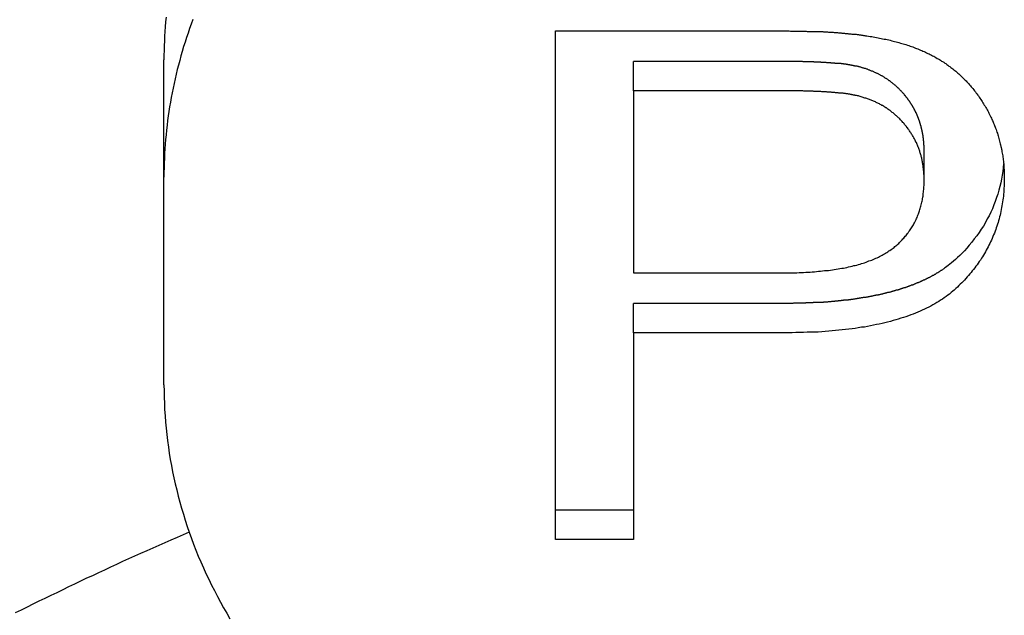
# Model space of a CAD drawing. Extents: x 1107 to 4046, y 937 to 3355.
# Tile 440 of 656: x 2167.99 to 2171.34, y 2669.76 to 2671.79. Entities that reach past the tile are written whole.
import ezdxf

# ---------------------------------------------------------------- set-up
doc = ezdxf.new("R2010")
doc.units = 0
doc.layers.add('KF_VIDA_L___C_REAR', color=7, linetype='CONTINUOUS')

# ---------------------------------------------------------------- blocks, each defined once
blk = doc.blocks.new('KF_VIDA_L___C_REAR')
at = {"layer": 'KF_VIDA_L___C_REAR'}
for p, q in [((-17.167683, 980.80365), (-17.167683, 982.5357)), ((-17.167683, 982.5357), (-16.41311, 982.5357)), ((-18.5, 982.037343), (-18.5, 982.437343)), ((-16.390244, 982.431075), (-16.902439, 982.431075)), ((-16.902439, 982.331075), (-16.902439, 982.431075)), ((-16.390244, 982.331075), (-16.902439, 982.331075)), ((-16.902439, 982.331075), (-16.902439, 981.71192)), ((-15.91311, 982.027438), (-15.91311, 982.127438)), ((-18.5, 981.330494), (-18.5, 982.037343)), ((-16.902439, 981.71192), (-16.385671, 981.71192)), ((-16.902439, 981.507295), (-16.902439, 981.607295)), ((-16.388719, 981.607295), (-16.902439, 981.607295)), ((-16.902439, 981.507295), (-16.902439, 980.80365)), ((-16.388719, 981.507295), (-16.902439, 981.507295)), ((-16.902439, 980.90365), (-17.167683, 980.90365)), ((-16.902439, 980.80365), (-17.167683, 980.80365))]:
    blk.add_line(p, q, dxfattribs=at)
for points in [[(-18.493, 982.582, 0), (-18.4945, 982.566, 0), (-18.4958, 982.55, 0), (-18.4969, 982.534, 0), (-18.4979, 982.518, 0), (-18.4986, 982.502, 0), (-18.4992, 982.485, 0), (-18.4997, 982.469, 0), (-18.4999, 982.453, 0), (-18.5, 982.437, 0)], [(-18.4015, 982.574, 0), (-18.4072, 982.559, 0), (-18.4127, 982.544, 0), (-18.418, 982.528, 0), (-18.4232, 982.513, 0), (-18.4282, 982.497, 0), (-18.433, 982.482, 0), (-18.4377, 982.466, 0), (-18.4422, 982.451, 0), (-18.4465, 982.435, 0), (-18.4507, 982.419, 0), (-18.4547, 982.404, 0), (-18.4586, 982.388, 0), (-18.4622, 982.372, 0), (-18.4657, 982.357, 0), (-18.4691, 982.341, 0), (-18.4722, 982.325, 0), (-18.4752, 982.309, 0), (-18.478, 982.293, 0), (-18.4807, 982.277, 0), (-18.4832, 982.261, 0), (-18.4855, 982.246, 0), (-18.4876, 982.23, 0), (-18.4896, 982.214, 0), (-18.4914, 982.198, 0), (-18.493, 982.182, 0), (-18.4945, 982.166, 0), (-18.4958, 982.15, 0), (-18.4969, 982.134, 0), (-18.4979, 982.118, 0), (-18.4986, 982.102, 0), (-18.4992, 982.085, 0), (-18.4997, 982.069, 0), (-18.4999, 982.053, 0), (-18.5, 982.037, 0)], [(-16.4131, 982.536, 0), (-16.4089, 982.536, 0), (-16.4047, 982.536, 0), (-16.4006, 982.536, 0), (-16.3965, 982.536, 0), (-16.3924, 982.536, 0), (-16.3883, 982.536, 0), (-16.3842, 982.536, 0), (-16.3801, 982.536, 0), (-16.3761, 982.536, 0), (-16.3721, 982.536, 0), (-16.3681, 982.535, 0), (-16.3642, 982.535, 0), (-16.3602, 982.535, 0), (-16.3563, 982.535, 0), (-16.3524, 982.535, 0), (-16.3485, 982.535, 0), (-16.3447, 982.535, 0), (-16.3408, 982.535, 0), (-16.337, 982.535, 0), (-16.3332, 982.535, 0), (-16.3294, 982.535, 0), (-16.3257, 982.535, 0), (-16.322, 982.535, 0), (-16.3182, 982.535, 0), (-16.3146, 982.535, 0), (-16.3109, 982.534, 0), (-16.3072, 982.534, 0), (-16.3036, 982.534, 0), (-16.3, 982.534, 0), (-16.2964, 982.534, 0), (-16.2928, 982.534, 0), (-16.2893, 982.534, 0), (-16.2858, 982.534, 0), (-16.2823, 982.534, 0), (-16.2788, 982.533, 0), (-16.2753, 982.533, 0), (-16.2719, 982.533, 0), (-16.2685, 982.533, 0), (-16.2651, 982.533, 0), (-16.2617, 982.533, 0), (-16.2583, 982.533, 0), (-16.255, 982.532, 0), (-16.2517, 982.532, 0), (-16.2484, 982.532, 0), (-16.2451, 982.532, 0), (-16.2419, 982.532, 0), (-16.2386, 982.531, 0), (-16.2354, 982.531, 0), (-16.2323, 982.531, 0), (-16.2291, 982.531, 0), (-16.2259, 982.531, 0), (-16.2228, 982.531, 0), (-16.2197, 982.53, 0), (-16.2166, 982.53, 0), (-16.2136, 982.53, 0), (-16.2105, 982.53, 0), (-16.2075, 982.53, 0), (-16.2045, 982.529, 0), (-16.2015, 982.529, 0), (-16.1986, 982.529, 0), (-16.1956, 982.529, 0), (-16.1927, 982.528, 0), (-16.1898, 982.528, 0), (-16.1869, 982.528, 0), (-16.1841, 982.528, 0), (-16.1813, 982.527, 0), (-16.1784, 982.527, 0), (-16.1757, 982.527, 0), (-16.1729, 982.527, 0), (-16.1701, 982.526, 0), (-16.1674, 982.526, 0), (-16.1647, 982.526, 0), (-16.162, 982.526, 0), (-16.1594, 982.525, 0), (-16.1567, 982.525, 0), (-16.1541, 982.525, 0), (-16.1515, 982.524, 0), (-16.1489, 982.524, 0), (-16.1463, 982.524, 0), (-16.1438, 982.524, 0), (-16.1413, 982.523, 0), (-16.1388, 982.523, 0), (-16.1363, 982.523, 0), (-16.1339, 982.522, 0), (-16.1314, 982.522, 0), (-16.129, 982.522, 0), (-16.1266, 982.521, 0), (-16.1242, 982.521, 0), (-16.1219, 982.521, 0), (-16.1196, 982.52, 0), (-16.1173, 982.52, 0), (-16.115, 982.52, 0), (-16.1127, 982.519, 0), (-16.1105, 982.519, 0), (-16.1082, 982.519, 0)], [(-16.1082, 982.519, 0), (-16.1027, 982.518, 0), (-16.0971, 982.517, 0), (-16.0916, 982.516, 0), (-16.0862, 982.515, 0), (-16.0808, 982.514, 0), (-16.0754, 982.513, 0), (-16.07, 982.512, 0), (-16.0647, 982.511, 0), (-16.0594, 982.51, 0), (-16.0542, 982.509, 0), (-16.049, 982.508, 0), (-16.0438, 982.507, 0), (-16.0386, 982.506, 0), (-16.0335, 982.505, 0), (-16.0284, 982.504, 0), (-16.0234, 982.502, 0), (-16.0184, 982.501, 0), (-16.0134, 982.5, 0), (-16.0085, 982.498, 0), (-16.0036, 982.497, 0), (-15.9987, 982.496, 0), (-15.9939, 982.494, 0), (-15.9891, 982.493, 0), (-15.9843, 982.492, 0), (-15.9796, 982.49, 0), (-15.9749, 982.489, 0), (-15.9702, 982.487, 0), (-15.9656, 982.486, 0), (-15.961, 982.484, 0), (-15.9565, 982.482, 0), (-15.9519, 982.481, 0), (-15.9475, 982.479, 0), (-15.943, 982.477, 0), (-15.9386, 982.476, 0), (-15.9342, 982.474, 0), (-15.9299, 982.472, 0), (-15.9256, 982.47, 0), (-15.9213, 982.469, 0), (-15.917, 982.467, 0), (-15.9128, 982.465, 0), (-15.9086, 982.463, 0), (-15.9045, 982.461, 0), (-15.9004, 982.459, 0), (-15.8963, 982.457, 0), (-15.8923, 982.455, 0), (-15.8883, 982.453, 0), (-15.8843, 982.451, 0), (-15.8804, 982.449, 0), (-15.8765, 982.447, 0), (-15.8727, 982.445, 0), (-15.8688, 982.442, 0), (-15.865, 982.44, 0), (-15.8613, 982.438, 0), (-15.8576, 982.436, 0), (-15.8539, 982.433, 0), (-15.8502, 982.431, 0), (-15.8465, 982.429, 0), (-15.8429, 982.426, 0), (-15.8393, 982.424, 0), (-15.8358, 982.421, 0), (-15.8322, 982.419, 0), (-15.8287, 982.416, 0), (-15.8252, 982.414, 0), (-15.8218, 982.411, 0), (-15.8184, 982.409, 0), (-15.815, 982.406, 0), (-15.8116, 982.403, 0), (-15.8082, 982.401, 0), (-15.8049, 982.398, 0), (-15.8016, 982.395, 0), (-15.7984, 982.392, 0), (-15.7951, 982.389, 0), (-15.7919, 982.386, 0), (-15.7887, 982.383, 0), (-15.7856, 982.38, 0), (-15.7825, 982.377, 0), (-15.7794, 982.374, 0), (-15.7763, 982.371, 0), (-15.7732, 982.368, 0), (-15.7702, 982.365, 0), (-15.7672, 982.362, 0), (-15.7643, 982.359, 0), (-15.7613, 982.355, 0), (-15.7584, 982.352, 0), (-15.7555, 982.349, 0), (-15.7527, 982.345, 0), (-15.7498, 982.342, 0), (-15.747, 982.339, 0), (-15.7443, 982.335, 0), (-15.7415, 982.332, 0), (-15.7388, 982.328, 0), (-15.7361, 982.324, 0), (-15.7334, 982.321, 0), (-15.7308, 982.317, 0), (-15.7282, 982.314, 0), (-15.7256, 982.31, 0), (-15.723, 982.306, 0), (-15.7205, 982.302, 0), (-15.718, 982.299, 0), (-15.7155, 982.295, 0), (-15.7131, 982.291, 0), (-15.7106, 982.287, 0), (-15.7082, 982.283, 0), (-15.7059, 982.279, 0), (-15.7035, 982.275, 0), (-15.7012, 982.271, 0), (-15.6989, 982.267, 0), (-15.6967, 982.263, 0), (-15.6945, 982.259, 0), (-15.6924, 982.255, 0), (-15.6903, 982.251, 0), (-15.6882, 982.246, 0), (-15.6862, 982.242, 0), (-15.6842, 982.238, 0), (-15.6823, 982.234, 0), (-15.6804, 982.23, 0), (-15.6785, 982.225, 0), (-15.6767, 982.221, 0), (-15.675, 982.217, 0), (-15.6733, 982.213, 0), (-15.6716, 982.208, 0), (-15.67, 982.204, 0), (-15.6684, 982.2, 0), (-15.6668, 982.195, 0), (-15.6653, 982.191, 0), (-15.6639, 982.187, 0), (-15.6625, 982.182, 0), (-15.6611, 982.178, 0), (-15.6598, 982.174, 0), (-15.6585, 982.169, 0), (-15.6573, 982.165, 0), (-15.6561, 982.16, 0), (-15.6549, 982.156, 0), (-15.6538, 982.151, 0), (-15.6527, 982.147, 0), (-15.6517, 982.142, 0), (-15.6508, 982.138, 0), (-15.6498, 982.133, 0), (-15.6489, 982.129, 0), (-15.6481, 982.124, 0), (-15.6473, 982.119, 0), (-15.6465, 982.115, 0), (-15.6458, 982.11, 0), (-15.6451, 982.106, 0), (-15.6445, 982.101, 0), (-15.6439, 982.096, 0), (-15.6434, 982.092, 0), (-15.6429, 982.087, 0), (-15.6424, 982.082, 0), (-15.642, 982.077, 0), (-15.6416, 982.073, 0), (-15.6413, 982.068, 0), (-15.641, 982.063, 0), (-15.6408, 982.058, 0), (-15.6406, 982.053, 0), (-15.6404, 982.049, 0), (-15.6403, 982.044, 0), (-15.6403, 982.039, 0), (-15.6402, 982.034, 0)], [(-16.1433, 982.415, 0), (-16.1443, 982.415, 0), (-16.1454, 982.416, 0), (-16.1464, 982.416, 0), (-16.1475, 982.416, 0), (-16.1486, 982.416, 0), (-16.1496, 982.417, 0), (-16.1507, 982.417, 0), (-16.1518, 982.417, 0), (-16.1529, 982.417, 0), (-16.154, 982.418, 0), (-16.1552, 982.418, 0), (-16.1563, 982.418, 0), (-16.1574, 982.418, 0), (-16.1586, 982.418, 0), (-16.1597, 982.419, 0), (-16.1609, 982.419, 0), (-16.162, 982.419, 0), (-16.1632, 982.419, 0), (-16.1644, 982.419, 0), (-16.1656, 982.42, 0), (-16.1667, 982.42, 0), (-16.1679, 982.42, 0), (-16.1691, 982.42, 0), (-16.1704, 982.42, 0), (-16.1716, 982.42, 0), (-16.1728, 982.421, 0), (-16.174, 982.421, 0), (-16.1752, 982.421, 0), (-16.1765, 982.421, 0), (-16.1777, 982.421, 0), (-16.1789, 982.422, 0), (-16.1802, 982.422, 0), (-16.1814, 982.422, 0), (-16.1827, 982.422, 0), (-16.184, 982.422, 0), (-16.1852, 982.422, 0), (-16.1865, 982.422, 0), (-16.1878, 982.423, 0), (-16.189, 982.423, 0), (-16.1903, 982.423, 0), (-16.1916, 982.423, 0), (-16.1929, 982.423, 0), (-16.1941, 982.423, 0), (-16.1954, 982.424, 0), (-16.1967, 982.424, 0), (-16.198, 982.424, 0), (-16.1993, 982.424, 0), (-16.2006, 982.424, 0), (-16.2019, 982.424, 0), (-16.2032, 982.424, 0), (-16.2045, 982.424, 0), (-16.2058, 982.425, 0), (-16.2071, 982.425, 0), (-16.2084, 982.425, 0), (-16.2097, 982.425, 0), (-16.211, 982.425, 0), (-16.2123, 982.425, 0), (-16.2136, 982.425, 0), (-16.2149, 982.425, 0), (-16.2162, 982.425, 0), (-16.2175, 982.426, 0), (-16.2188, 982.426, 0), (-16.2201, 982.426, 0), (-16.2214, 982.426, 0), (-16.2227, 982.426, 0), (-16.224, 982.426, 0), (-16.2253, 982.426, 0), (-16.2266, 982.426, 0), (-16.2279, 982.426, 0), (-16.2292, 982.426, 0), (-16.2305, 982.427, 0), (-16.2318, 982.427, 0), (-16.2331, 982.427, 0), (-16.2344, 982.427, 0), (-16.2357, 982.427, 0), (-16.237, 982.427, 0), (-16.2382, 982.427, 0), (-16.2395, 982.427, 0), (-16.2408, 982.427, 0), (-16.2421, 982.427, 0), (-16.2434, 982.427, 0), (-16.2446, 982.427, 0), (-16.2459, 982.428, 0), (-16.2472, 982.428, 0), (-16.2485, 982.428, 0), (-16.2498, 982.428, 0), (-16.2511, 982.428, 0), (-16.2524, 982.428, 0), (-16.2537, 982.428, 0), (-16.2551, 982.428, 0), (-16.2564, 982.428, 0), (-16.2577, 982.428, 0), (-16.259, 982.428, 0), (-16.2603, 982.428, 0), (-16.2616, 982.428, 0), (-16.263, 982.428, 0), (-16.2643, 982.429, 0), (-16.2656, 982.429, 0), (-16.2669, 982.429, 0), (-16.2683, 982.429, 0), (-16.2696, 982.429, 0), (-16.2709, 982.429, 0), (-16.2723, 982.429, 0), (-16.2736, 982.429, 0), (-16.275, 982.429, 0), (-16.2763, 982.429, 0), (-16.2776, 982.429, 0), (-16.279, 982.429, 0), (-16.2803, 982.429, 0), (-16.2817, 982.429, 0), (-16.283, 982.429, 0), (-16.2844, 982.429, 0), (-16.2857, 982.429, 0), (-16.2871, 982.429, 0), (-16.2884, 982.43, 0), (-16.2898, 982.43, 0), (-16.2911, 982.43, 0), (-16.2925, 982.43, 0), (-16.2939, 982.43, 0), (-16.2952, 982.43, 0), (-16.2966, 982.43, 0), (-16.2979, 982.43, 0), (-16.2993, 982.43, 0), (-16.3006, 982.43, 0), (-16.302, 982.43, 0), (-16.3034, 982.43, 0), (-16.3047, 982.43, 0), (-16.3061, 982.43, 0), (-16.3075, 982.43, 0), (-16.3088, 982.43, 0), (-16.3102, 982.43, 0), (-16.3115, 982.43, 0), (-16.3129, 982.43, 0), (-16.3143, 982.43, 0), (-16.3156, 982.43, 0), (-16.317, 982.43, 0), (-16.3184, 982.43, 0), (-16.3197, 982.43, 0), (-16.3211, 982.43, 0), (-16.3224, 982.43, 0), (-16.3238, 982.43, 0), (-16.3252, 982.43, 0), (-16.3265, 982.431, 0), (-16.3279, 982.431, 0), (-16.3292, 982.431, 0), (-16.3306, 982.431, 0), (-16.332, 982.431, 0), (-16.3333, 982.431, 0), (-16.3347, 982.431, 0), (-16.336, 982.431, 0), (-16.3374, 982.431, 0), (-16.3387, 982.431, 0), (-16.3401, 982.431, 0), (-16.3414, 982.431, 0), (-16.3428, 982.431, 0), (-16.3441, 982.431, 0), (-16.3455, 982.431, 0), (-16.3468, 982.431, 0), (-16.3482, 982.431, 0), (-16.3495, 982.431, 0), (-16.3509, 982.431, 0), (-16.3522, 982.431, 0), (-16.3536, 982.431, 0), (-16.3549, 982.431, 0), (-16.3562, 982.431, 0), (-16.3576, 982.431, 0), (-16.3589, 982.431, 0), (-16.3602, 982.431, 0), (-16.3616, 982.431, 0), (-16.3629, 982.431, 0), (-16.3642, 982.431, 0), (-16.3655, 982.431, 0), (-16.3669, 982.431, 0), (-16.3682, 982.431, 0), (-16.3695, 982.431, 0), (-16.3708, 982.431, 0), (-16.3721, 982.431, 0), (-16.3734, 982.431, 0), (-16.3748, 982.431, 0), (-16.3761, 982.431, 0), (-16.3774, 982.431, 0), (-16.3787, 982.431, 0), (-16.38, 982.431, 0), (-16.3813, 982.431, 0), (-16.3825, 982.431, 0), (-16.3838, 982.431, 0), (-16.3851, 982.431, 0), (-16.3864, 982.431, 0), (-16.3877, 982.431, 0), (-16.389, 982.431, 0), (-16.3902, 982.431, 0)], [(-15.9131, 982.127, 0), (-15.9131, 982.128, 0), (-15.9131, 982.129, 0), (-15.9131, 982.13, 0), (-15.9131, 982.131, 0), (-15.9131, 982.132, 0), (-15.9131, 982.133, 0), (-15.9132, 982.134, 0), (-15.9132, 982.135, 0), (-15.9132, 982.136, 0), (-15.9132, 982.137, 0), (-15.9132, 982.137, 0), (-15.9133, 982.138, 0), (-15.9133, 982.139, 0), (-15.9133, 982.14, 0), (-15.9134, 982.141, 0), (-15.9134, 982.142, 0), (-15.9134, 982.143, 0), (-15.9135, 982.144, 0), (-15.9135, 982.145, 0), (-15.9136, 982.146, 0), (-15.9136, 982.146, 0), (-15.9137, 982.147, 0), (-15.9137, 982.148, 0), (-15.9138, 982.149, 0), (-15.9138, 982.15, 0), (-15.9139, 982.151, 0), (-15.9139, 982.152, 0), (-15.914, 982.153, 0), (-15.9141, 982.154, 0), (-15.9141, 982.155, 0), (-15.9142, 982.156, 0), (-15.9143, 982.156, 0), (-15.9144, 982.157, 0), (-15.9144, 982.158, 0), (-15.9145, 982.159, 0), (-15.9146, 982.16, 0), (-15.9147, 982.161, 0), (-15.9148, 982.162, 0), (-15.9149, 982.163, 0), (-15.915, 982.164, 0), (-15.9151, 982.165, 0), (-15.9152, 982.165, 0), (-15.9153, 982.166, 0), (-15.9154, 982.167, 0), (-15.9155, 982.168, 0), (-15.9156, 982.169, 0), (-15.9157, 982.17, 0), (-15.9158, 982.171, 0), (-15.9159, 982.172, 0), (-15.916, 982.173, 0), (-15.9162, 982.174, 0), (-15.9163, 982.174, 0), (-15.9164, 982.175, 0), (-15.9165, 982.176, 0), (-15.9167, 982.177, 0), (-15.9168, 982.178, 0), (-15.9169, 982.179, 0), (-15.9171, 982.18, 0), (-15.9172, 982.181, 0), (-15.9174, 982.182, 0), (-15.9175, 982.182, 0), (-15.9177, 982.183, 0), (-15.9178, 982.184, 0), (-15.918, 982.185, 0), (-15.9181, 982.186, 0), (-15.9183, 982.187, 0), (-15.9185, 982.188, 0), (-15.9186, 982.189, 0), (-15.9188, 982.19, 0), (-15.919, 982.191, 0), (-15.9191, 982.191, 0), (-15.9193, 982.192, 0), (-15.9195, 982.193, 0), (-15.9197, 982.194, 0), (-15.9199, 982.195, 0), (-15.9201, 982.196, 0), (-15.9203, 982.197, 0), (-15.9204, 982.198, 0), (-15.9206, 982.199, 0), (-15.9208, 982.199, 0), (-15.921, 982.2, 0), (-15.9212, 982.201, 0), (-15.9215, 982.202, 0), (-15.9217, 982.203, 0), (-15.9219, 982.204, 0), (-15.9221, 982.205, 0), (-15.9223, 982.206, 0), (-15.9225, 982.207, 0), (-15.9228, 982.207, 0), (-15.923, 982.208, 0), (-15.9232, 982.209, 0), (-15.9235, 982.21, 0), (-15.9237, 982.211, 0), (-15.9239, 982.212, 0), (-15.9242, 982.213, 0), (-15.9244, 982.214, 0), (-15.9247, 982.214, 0), (-15.9249, 982.215, 0), (-15.9252, 982.216, 0), (-15.9254, 982.217, 0), (-15.9257, 982.218, 0), (-15.926, 982.219, 0), (-15.9262, 982.22, 0), (-15.9265, 982.221, 0), (-15.9268, 982.221, 0), (-15.927, 982.222, 0), (-15.9273, 982.223, 0), (-15.9276, 982.224, 0), (-15.9279, 982.225, 0), (-15.9282, 982.226, 0), (-15.9285, 982.227, 0), (-15.9287, 982.228, 0), (-15.929, 982.228, 0), (-15.9293, 982.229, 0), (-15.9296, 982.23, 0), (-15.9299, 982.231, 0), (-15.9302, 982.232, 0), (-15.9306, 982.233, 0), (-15.9309, 982.234, 0), (-15.9312, 982.234, 0), (-15.9315, 982.235, 0), (-15.9318, 982.236, 0), (-15.9321, 982.237, 0), (-15.9325, 982.238, 0), (-15.9328, 982.239, 0), (-15.9331, 982.24, 0), (-15.9335, 982.24, 0), (-15.9338, 982.241, 0), (-15.9341, 982.242, 0), (-15.9345, 982.243, 0), (-15.9348, 982.244, 0), (-15.9352, 982.245, 0), (-15.9355, 982.246, 0), (-15.9359, 982.246, 0), (-15.9362, 982.247, 0), (-15.9366, 982.248, 0), (-15.937, 982.249, 0), (-15.9373, 982.25, 0), (-15.9377, 982.251, 0), (-15.9381, 982.251, 0), (-15.9384, 982.252, 0), (-15.9388, 982.253, 0), (-15.9392, 982.254, 0), (-15.9396, 982.255, 0), (-15.94, 982.256, 0), (-15.9404, 982.256, 0), (-15.9408, 982.257, 0), (-15.9411, 982.258, 0), (-15.9415, 982.259, 0), (-15.9419, 982.26, 0), (-15.9424, 982.261, 0), (-15.9428, 982.261, 0), (-15.9432, 982.262, 0), (-15.9436, 982.263, 0), (-15.944, 982.264, 0), (-15.9444, 982.265, 0), (-15.9448, 982.266, 0), (-15.9453, 982.266, 0), (-15.9457, 982.267, 0), (-15.9461, 982.268, 0), (-15.9466, 982.269, 0), (-15.947, 982.27, 0), (-15.9474, 982.27, 0), (-15.9479, 982.271, 0), (-15.9483, 982.272, 0), (-15.9488, 982.273, 0), (-15.9492, 982.274, 0), (-15.9497, 982.274, 0), (-15.9501, 982.275, 0), (-15.9506, 982.276, 0), (-15.9511, 982.277, 0), (-15.9515, 982.278, 0), (-15.952, 982.279, 0), (-15.9525, 982.279, 0), (-15.9529, 982.28, 0), (-15.9534, 982.281, 0), (-15.9539, 982.282, 0), (-15.9544, 982.283, 0), (-15.9549, 982.283, 0), (-15.9554, 982.284, 0), (-15.9559, 982.285, 0), (-15.9564, 982.286, 0), (-15.9569, 982.286, 0), (-15.9574, 982.287, 0), (-15.9579, 982.288, 0), (-15.9584, 982.289, 0), (-15.9589, 982.29, 0), (-15.9594, 982.29, 0), (-15.9599, 982.291, 0), (-15.9604, 982.292, 0), (-15.961, 982.293, 0), (-15.9615, 982.294, 0), (-15.962, 982.294, 0), (-15.9626, 982.295, 0), (-15.9631, 982.296, 0), (-15.9636, 982.297, 0), (-15.9642, 982.297, 0), (-15.9647, 982.298, 0), (-15.9653, 982.299, 0), (-15.9658, 982.3, 0), (-15.9664, 982.301, 0), (-15.967, 982.301, 0), (-15.9676, 982.302, 0), (-15.9682, 982.303, 0), (-15.9689, 982.304, 0), (-15.9695, 982.305, 0), (-15.9702, 982.306, 0), (-15.9709, 982.307, 0), (-15.9716, 982.308, 0), (-15.9723, 982.308, 0), (-15.973, 982.309, 0), (-15.9738, 982.31, 0), (-15.9746, 982.311, 0), (-15.9753, 982.312, 0), (-15.9761, 982.313, 0), (-15.977, 982.314, 0), (-15.9778, 982.315, 0), (-15.9786, 982.316, 0), (-15.9795, 982.317, 0), (-15.9804, 982.318, 0), (-15.9813, 982.32, 0), (-15.9822, 982.321, 0), (-15.9831, 982.322, 0), (-15.9841, 982.323, 0), (-15.9851, 982.324, 0), (-15.986, 982.325, 0), (-15.987, 982.326, 0), (-15.9881, 982.327, 0), (-15.9891, 982.328, 0), (-15.9902, 982.329, 0), (-15.9912, 982.331, 0), (-15.9923, 982.332, 0), (-15.9934, 982.333, 0), (-15.9946, 982.334, 0), (-15.9957, 982.335, 0), (-15.9969, 982.336, 0), (-15.998, 982.338, 0), (-15.9992, 982.339, 0), (-16.0004, 982.34, 0), (-16.0017, 982.341, 0), (-16.0029, 982.342, 0), (-16.0042, 982.343, 0), (-16.0055, 982.345, 0), (-16.0068, 982.346, 0), (-16.0081, 982.347, 0), (-16.0095, 982.348, 0), (-16.0108, 982.349, 0), (-16.0122, 982.351, 0), (-16.0136, 982.352, 0), (-16.015, 982.353, 0), (-16.0165, 982.354, 0), (-16.0179, 982.355, 0), (-16.0194, 982.357, 0), (-16.0209, 982.358, 0), (-16.0224, 982.359, 0), (-16.024, 982.36, 0), (-16.0255, 982.361, 0), (-16.0271, 982.363, 0), (-16.0287, 982.364, 0), (-16.0303, 982.365, 0), (-16.0319, 982.366, 0), (-16.0336, 982.367, 0), (-16.0353, 982.369, 0), (-16.037, 982.37, 0), (-16.0387, 982.371, 0), (-16.0404, 982.372, 0), (-16.0422, 982.373, 0), (-16.0439, 982.374, 0), (-16.0457, 982.375, 0), (-16.0475, 982.377, 0), (-16.0492, 982.378, 0), (-16.051, 982.379, 0), (-16.0528, 982.38, 0), (-16.0546, 982.381, 0), (-16.0564, 982.382, 0), (-16.0583, 982.383, 0), (-16.0601, 982.384, 0), (-16.0619, 982.385, 0), (-16.0638, 982.386, 0), (-16.0656, 982.387, 0), (-16.0675, 982.388, 0), (-16.0693, 982.389, 0), (-16.0712, 982.39, 0), (-16.0731, 982.391, 0), (-16.075, 982.392, 0), (-16.0769, 982.393, 0), (-16.0788, 982.393, 0), (-16.0807, 982.394, 0), (-16.0826, 982.395, 0), (-16.0845, 982.396, 0), (-16.0864, 982.397, 0), (-16.0884, 982.398, 0), (-16.0903, 982.398, 0), (-16.0923, 982.399, 0), (-16.0942, 982.4, 0), (-16.0962, 982.401, 0), (-16.0982, 982.402, 0), (-16.1001, 982.402, 0), (-16.1021, 982.403, 0), (-16.1041, 982.404, 0), (-16.1061, 982.405, 0), (-16.1081, 982.405, 0), (-16.1101, 982.406, 0), (-16.1122, 982.407, 0), (-16.1142, 982.407, 0), (-16.1162, 982.408, 0), (-16.1183, 982.409, 0), (-16.1203, 982.409, 0), (-16.1224, 982.41, 0), (-16.1244, 982.41, 0), (-16.1265, 982.411, 0), (-16.1286, 982.412, 0), (-16.1307, 982.412, 0), (-16.1327, 982.413, 0), (-16.1348, 982.413, 0), (-16.1369, 982.414, 0), (-16.1391, 982.414, 0), (-16.1412, 982.415, 0), (-16.1433, 982.415, 0)], [(-16.1433, 982.315, 0), (-16.1447, 982.316, 0), (-16.1462, 982.316, 0), (-16.1476, 982.316, 0), (-16.1491, 982.317, 0), (-16.1507, 982.317, 0), (-16.1522, 982.317, 0), (-16.1538, 982.317, 0), (-16.1554, 982.318, 0), (-16.157, 982.318, 0), (-16.1587, 982.318, 0), (-16.1603, 982.319, 0), (-16.162, 982.319, 0), (-16.1638, 982.319, 0), (-16.1655, 982.32, 0), (-16.1673, 982.32, 0), (-16.1691, 982.32, 0), (-16.1709, 982.32, 0), (-16.1728, 982.321, 0), (-16.1746, 982.321, 0), (-16.1765, 982.321, 0), (-16.1785, 982.321, 0), (-16.1804, 982.322, 0), (-16.1824, 982.322, 0), (-16.1844, 982.322, 0), (-16.1864, 982.322, 0), (-16.1885, 982.323, 0), (-16.1905, 982.323, 0), (-16.1926, 982.323, 0), (-16.1948, 982.323, 0), (-16.1969, 982.324, 0), (-16.1991, 982.324, 0), (-16.2013, 982.324, 0), (-16.2035, 982.324, 0), (-16.2058, 982.325, 0), (-16.208, 982.325, 0), (-16.2103, 982.325, 0), (-16.2127, 982.325, 0), (-16.215, 982.325, 0), (-16.2174, 982.326, 0), (-16.2198, 982.326, 0), (-16.2222, 982.326, 0), (-16.2246, 982.326, 0), (-16.2271, 982.326, 0), (-16.2296, 982.327, 0), (-16.2321, 982.327, 0), (-16.2347, 982.327, 0), (-16.2373, 982.327, 0), (-16.2399, 982.327, 0), (-16.2425, 982.327, 0), (-16.2451, 982.328, 0), (-16.2478, 982.328, 0), (-16.2505, 982.328, 0), (-16.2532, 982.328, 0), (-16.256, 982.328, 0), (-16.2588, 982.328, 0), (-16.2616, 982.328, 0), (-16.2644, 982.329, 0), (-16.2672, 982.329, 0), (-16.2701, 982.329, 0), (-16.273, 982.329, 0), (-16.2759, 982.329, 0), (-16.2789, 982.329, 0), (-16.2819, 982.329, 0), (-16.2849, 982.329, 0), (-16.2879, 982.329, 0), (-16.2909, 982.33, 0), (-16.294, 982.33, 0), (-16.2971, 982.33, 0), (-16.3002, 982.33, 0), (-16.3034, 982.33, 0), (-16.3066, 982.33, 0), (-16.3098, 982.33, 0), (-16.313, 982.33, 0), (-16.3162, 982.33, 0), (-16.3195, 982.33, 0), (-16.3228, 982.33, 0), (-16.3261, 982.331, 0), (-16.3295, 982.331, 0), (-16.3329, 982.331, 0), (-16.3363, 982.331, 0), (-16.3397, 982.331, 0), (-16.3431, 982.331, 0), (-16.3466, 982.331, 0), (-16.3501, 982.331, 0), (-16.3536, 982.331, 0), (-16.3572, 982.331, 0), (-16.3607, 982.331, 0), (-16.3643, 982.331, 0), (-16.368, 982.331, 0), (-16.3716, 982.331, 0), (-16.3753, 982.331, 0), (-16.379, 982.331, 0), (-16.3827, 982.331, 0), (-16.3865, 982.331, 0), (-16.3902, 982.331, 0)], [(-15.9131, 982.027, 0), (-15.9131, 982.031, 0), (-15.9132, 982.034, 0), (-15.9133, 982.038, 0), (-15.9134, 982.041, 0), (-15.9135, 982.044, 0), (-15.9137, 982.048, 0), (-15.9139, 982.051, 0), (-15.9141, 982.054, 0), (-15.9144, 982.058, 0), (-15.9147, 982.061, 0), (-15.915, 982.064, 0), (-15.9154, 982.067, 0), (-15.9158, 982.07, 0), (-15.9162, 982.074, 0), (-15.9166, 982.077, 0), (-15.9171, 982.08, 0), (-15.9176, 982.083, 0), (-15.9182, 982.086, 0), (-15.9188, 982.09, 0), (-15.9194, 982.093, 0), (-15.92, 982.096, 0), (-15.9207, 982.099, 0), (-15.9214, 982.102, 0), (-15.9221, 982.105, 0), (-15.9229, 982.108, 0), (-15.9237, 982.111, 0), (-15.9245, 982.114, 0), (-15.9254, 982.117, 0), (-15.9263, 982.12, 0), (-15.9272, 982.123, 0), (-15.9282, 982.126, 0), (-15.9292, 982.129, 0), (-15.9302, 982.132, 0), (-15.9312, 982.135, 0), (-15.9323, 982.138, 0), (-15.9334, 982.14, 0), (-15.9346, 982.143, 0), (-15.9358, 982.146, 0), (-15.937, 982.149, 0), (-15.9382, 982.152, 0), (-15.9395, 982.155, 0), (-15.9408, 982.157, 0), (-15.9421, 982.16, 0), (-15.9435, 982.163, 0), (-15.9449, 982.166, 0), (-15.9463, 982.168, 0), (-15.9478, 982.171, 0), (-15.9493, 982.174, 0), (-15.9508, 982.176, 0), (-15.9523, 982.179, 0), (-15.9539, 982.182, 0), (-15.9555, 982.184, 0), (-15.9572, 982.187, 0), (-15.9589, 982.19, 0), (-15.9606, 982.192, 0), (-15.9623, 982.195, 0), (-15.9641, 982.197, 0), (-15.9659, 982.2, 0), (-15.9677, 982.202, 0), (-15.9696, 982.205, 0), (-15.9715, 982.207, 0), (-15.9734, 982.21, 0), (-15.9754, 982.212, 0), (-15.9774, 982.215, 0), (-15.9794, 982.217, 0), (-15.9814, 982.22, 0), (-15.9835, 982.222, 0), (-15.9855, 982.224, 0), (-15.9876, 982.227, 0), (-15.9897, 982.229, 0), (-15.9919, 982.231, 0), (-15.994, 982.233, 0), (-15.9962, 982.236, 0), (-15.9984, 982.238, 0), (-16.0006, 982.24, 0), (-16.0028, 982.242, 0), (-16.0051, 982.244, 0), (-16.0074, 982.246, 0), (-16.0097, 982.248, 0), (-16.012, 982.25, 0), (-16.0143, 982.252, 0), (-16.0167, 982.254, 0), (-16.019, 982.256, 0), (-16.0214, 982.258, 0), (-16.0238, 982.26, 0), (-16.0263, 982.262, 0), (-16.0287, 982.264, 0), (-16.0312, 982.266, 0), (-16.0337, 982.267, 0), (-16.0362, 982.269, 0), (-16.0387, 982.271, 0), (-16.0413, 982.273, 0), (-16.0439, 982.274, 0), (-16.0465, 982.276, 0), (-16.0491, 982.278, 0), (-16.0517, 982.279, 0), (-16.0544, 982.281, 0), (-16.057, 982.282, 0), (-16.0597, 982.284, 0), (-16.0624, 982.285, 0), (-16.0652, 982.287, 0), (-16.0679, 982.288, 0), (-16.0707, 982.29, 0), (-16.0735, 982.291, 0), (-16.0763, 982.292, 0), (-16.0791, 982.294, 0), (-16.082, 982.295, 0), (-16.0849, 982.296, 0), (-16.0878, 982.297, 0), (-16.0907, 982.299, 0), (-16.0936, 982.3, 0), (-16.0966, 982.301, 0), (-16.0995, 982.302, 0), (-16.1025, 982.303, 0), (-16.1056, 982.304, 0), (-16.1086, 982.305, 0), (-16.1116, 982.306, 0), (-16.1147, 982.307, 0), (-16.1178, 982.308, 0), (-16.1209, 982.309, 0), (-16.1241, 982.31, 0), (-16.1272, 982.311, 0), (-16.1304, 982.312, 0), (-16.1336, 982.313, 0), (-16.1368, 982.314, 0), (-16.14, 982.314, 0), (-16.1433, 982.315, 0)], [(-15.6425, 982.083, 0), (-15.6438, 982.07, 0), (-15.6455, 982.057, 0), (-15.6474, 982.044, 0), (-15.6498, 982.031, 0), (-15.6524, 982.018, 0), (-15.6554, 982.006, 0), (-15.6587, 981.993, 0), (-15.6624, 981.98, 0), (-15.6665, 981.968, 0), (-15.6709, 981.955, 0), (-15.6757, 981.943, 0), (-15.6808, 981.93, 0), (-15.6862, 981.918, 0), (-15.692, 981.906, 0), (-15.6982, 981.895, 0), (-15.7047, 981.883, 0), (-15.7115, 981.871, 0), (-15.7187, 981.86, 0), (-15.7262, 981.849, 0), (-15.7341, 981.838, 0), (-15.7423, 981.827, 0), (-15.7508, 981.816, 0), (-15.7593, 981.806, 0), (-15.7677, 981.796, 0), (-15.776, 981.787, 0), (-15.7841, 981.779, 0), (-15.7919, 981.771, 0), (-15.7995, 981.764, 0), (-15.8067, 981.757, 0), (-15.8135, 981.751, 0), (-15.8199, 981.746, 0), (-15.8259, 981.741, 0), (-15.8312, 981.736, 0), (-15.8361, 981.733, 0), (-15.8402, 981.73, 0), (-15.8437, 981.727, 0), (-15.8465, 981.725, 0), (-15.8485, 981.724, 0), (-15.8498, 981.723, 0), (-15.8511, 981.722, 0), (-15.8524, 981.721, 0), (-15.8537, 981.72, 0), (-15.855, 981.719, 0), (-15.8563, 981.719, 0), (-15.8576, 981.718, 0), (-15.8589, 981.717, 0), (-15.8602, 981.716, 0), (-15.8615, 981.715, 0), (-15.8628, 981.714, 0), (-15.8641, 981.714, 0), (-15.8654, 981.713, 0), (-15.8667, 981.712, 0), (-15.868, 981.711, 0), (-15.8694, 981.71, 0), (-15.8707, 981.71, 0), (-15.872, 981.709, 0), (-15.8734, 981.708, 0), (-15.8747, 981.707, 0), (-15.876, 981.706, 0), (-15.8774, 981.706, 0), (-15.8787, 981.705, 0), (-15.8801, 981.704, 0), (-15.8814, 981.703, 0), (-15.8828, 981.703, 0), (-15.8842, 981.702, 0), (-15.8855, 981.701, 0), (-15.8869, 981.7, 0), (-15.8883, 981.7, 0), (-15.8896, 981.699, 0), (-15.891, 981.698, 0), (-15.8924, 981.697, 0), (-15.8938, 981.697, 0), (-15.8952, 981.696, 0), (-15.8965, 981.695, 0), (-15.8979, 981.695, 0), (-15.8993, 981.694, 0), (-15.9007, 981.693, 0), (-15.9021, 981.692, 0), (-15.9035, 981.692, 0), (-15.9049, 981.691, 0), (-15.9063, 981.69, 0), (-15.9078, 981.69, 0), (-15.9092, 981.689, 0), (-15.9106, 981.688, 0), (-15.912, 981.688, 0), (-15.9134, 981.687, 0), (-15.9148, 981.686, 0), (-15.9163, 981.686, 0), (-15.9177, 981.685, 0), (-15.9191, 981.684, 0), (-15.9206, 981.684, 0), (-15.922, 981.683, 0), (-15.9234, 981.682, 0), (-15.9249, 981.682, 0), (-15.9263, 981.681, 0), (-15.9278, 981.68, 0), (-15.9292, 981.68, 0), (-15.9307, 981.679, 0), (-15.9321, 981.679, 0), (-15.9336, 981.678, 0), (-15.935, 981.677, 0), (-15.9365, 981.677, 0), (-15.9379, 981.676, 0), (-15.9394, 981.676, 0), (-15.9409, 981.675, 0), (-15.9423, 981.674, 0), (-15.9438, 981.674, 0), (-15.9453, 981.673, 0), (-15.9468, 981.673, 0), (-15.9482, 981.672, 0), (-15.9497, 981.671, 0), (-15.9512, 981.671, 0), (-15.9527, 981.67, 0), (-15.9542, 981.67, 0), (-15.9556, 981.669, 0), (-15.9571, 981.669, 0), (-15.9586, 981.668, 0), (-15.9601, 981.667, 0), (-15.9616, 981.667, 0), (-15.9631, 981.666, 0), (-15.9646, 981.666, 0), (-15.9661, 981.665, 0), (-15.9676, 981.665, 0), (-15.9691, 981.664, 0), (-15.9706, 981.664, 0), (-15.9721, 981.663, 0), (-15.9736, 981.663, 0), (-15.9751, 981.662, 0), (-15.9766, 981.662, 0), (-15.9781, 981.661, 0), (-15.9796, 981.661, 0), (-15.9812, 981.66, 0), (-15.9827, 981.66, 0), (-15.9842, 981.659, 0), (-15.9857, 981.659, 0), (-15.9872, 981.658, 0), (-15.9887, 981.658, 0), (-15.9903, 981.657, 0), (-15.9918, 981.657, 0), (-15.9933, 981.656, 0), (-15.9948, 981.656, 0), (-15.9964, 981.655, 0), (-15.9979, 981.655, 0), (-15.9994, 981.654, 0), (-16.0009, 981.654, 0), (-16.0025, 981.653, 0), (-16.004, 981.653, 0), (-16.0055, 981.652, 0), (-16.0071, 981.652, 0), (-16.0086, 981.652, 0), (-16.0101, 981.651, 0), (-16.0117, 981.651, 0), (-16.0132, 981.65, 0), (-16.0148, 981.65, 0), (-16.0163, 981.649, 0), (-16.0178, 981.649, 0), (-16.0194, 981.649, 0), (-16.0209, 981.648, 0), (-16.0225, 981.648, 0), (-16.024, 981.647, 0), (-16.0255, 981.647, 0), (-16.0271, 981.646, 0), (-16.0286, 981.646, 0), (-16.0302, 981.646, 0), (-16.0317, 981.645, 0), (-16.0333, 981.645, 0), (-16.0348, 981.644, 0), (-16.0364, 981.644, 0), (-16.0379, 981.644, 0), (-16.0395, 981.643, 0), (-16.041, 981.643, 0), (-16.0426, 981.642, 0), (-16.0442, 981.642, 0), (-16.0457, 981.642, 0), (-16.0473, 981.641, 0), (-16.0489, 981.641, 0), (-16.0504, 981.641, 0), (-16.052, 981.64, 0), (-16.0536, 981.64, 0), (-16.0551, 981.639, 0), (-16.0567, 981.639, 0), (-16.0583, 981.639, 0), (-16.0599, 981.638, 0), (-16.0614, 981.638, 0), (-16.063, 981.638, 0), (-16.0646, 981.637, 0), (-16.0662, 981.637, 0), (-16.0678, 981.637, 0), (-16.0694, 981.636, 0), (-16.071, 981.636, 0), (-16.0726, 981.636, 0), (-16.0741, 981.635, 0), (-16.0757, 981.635, 0), (-16.0773, 981.635, 0), (-16.0789, 981.634, 0), (-16.0805, 981.634, 0), (-16.0821, 981.634, 0), (-16.0837, 981.633, 0), (-16.0853, 981.633, 0), (-16.0869, 981.633, 0), (-16.0885, 981.632, 0), (-16.0902, 981.632, 0), (-16.0918, 981.632, 0), (-16.0934, 981.631, 0), (-16.095, 981.631, 0), (-16.0966, 981.631, 0), (-16.0982, 981.631, 0), (-16.0998, 981.63, 0), (-16.1014, 981.63, 0), (-16.1031, 981.63, 0), (-16.1047, 981.629, 0), (-16.1063, 981.629, 0), (-16.1079, 981.629, 0), (-16.1095, 981.629, 0), (-16.1112, 981.628, 0), (-16.1128, 981.628, 0), (-16.1144, 981.628, 0), (-16.116, 981.627, 0), (-16.1177, 981.627, 0), (-16.1193, 981.627, 0), (-16.1209, 981.627, 0), (-16.1226, 981.626, 0), (-16.1242, 981.626, 0), (-16.1258, 981.626, 0), (-16.1275, 981.626, 0), (-16.1291, 981.625, 0), (-16.1307, 981.625, 0), (-16.1324, 981.625, 0), (-16.134, 981.625, 0), (-16.1356, 981.624, 0), (-16.1373, 981.624, 0), (-16.1389, 981.624, 0), (-16.1406, 981.624, 0), (-16.1422, 981.623, 0), (-16.1439, 981.623, 0), (-16.1455, 981.623, 0), (-16.1471, 981.623, 0), (-16.1488, 981.622, 0), (-16.1504, 981.622, 0), (-16.1521, 981.622, 0), (-16.1537, 981.622, 0), (-16.1554, 981.621, 0), (-16.157, 981.621, 0), (-16.1587, 981.621, 0), (-16.1603, 981.621, 0), (-16.162, 981.621, 0), (-16.1636, 981.62, 0), (-16.1653, 981.62, 0), (-16.167, 981.62, 0), (-16.1686, 981.62, 0), (-16.1703, 981.62, 0), (-16.1719, 981.619, 0), (-16.1736, 981.619, 0), (-16.1752, 981.619, 0), (-16.1769, 981.619, 0), (-16.1786, 981.619, 0), (-16.1802, 981.618, 0), (-16.1819, 981.618, 0), (-16.1835, 981.618, 0), (-16.1852, 981.618, 0), (-16.1869, 981.618, 0), (-16.1885, 981.617, 0), (-16.1902, 981.617, 0), (-16.1919, 981.617, 0), (-16.1935, 981.617, 0), (-16.1952, 981.617, 0), (-16.1968, 981.616, 0), (-16.1985, 981.616, 0), (-16.2002, 981.616, 0), (-16.2018, 981.616, 0), (-16.2035, 981.616, 0), (-16.2052, 981.616, 0), (-16.2068, 981.615, 0), (-16.2085, 981.615, 0), (-16.2102, 981.615, 0), (-16.2118, 981.615, 0), (-16.2135, 981.615, 0), (-16.2152, 981.615, 0), (-16.2168, 981.615, 0), (-16.2185, 981.614, 0), (-16.2202, 981.614, 0), (-16.2219, 981.614, 0), (-16.2235, 981.614, 0), (-16.2252, 981.614, 0), (-16.2269, 981.614, 0), (-16.2285, 981.614, 0), (-16.2302, 981.613, 0), (-16.2319, 981.613, 0), (-16.2335, 981.613, 0), (-16.2352, 981.613, 0), (-16.2369, 981.613, 0), (-16.2386, 981.613, 0), (-16.2402, 981.613, 0), (-16.2419, 981.612, 0), (-16.2436, 981.612, 0), (-16.2452, 981.612, 0), (-16.2469, 981.612, 0), (-16.2486, 981.612, 0), (-16.2502, 981.612, 0), (-16.2519, 981.612, 0), (-16.2536, 981.612, 0), (-16.2552, 981.612, 0), (-16.2569, 981.611, 0), (-16.2586, 981.611, 0), (-16.2603, 981.611, 0), (-16.2619, 981.611, 0), (-16.2636, 981.611, 0), (-16.2653, 981.611, 0), (-16.2669, 981.611, 0), (-16.2686, 981.611, 0), (-16.2703, 981.611, 0), (-16.2719, 981.61, 0), (-16.2736, 981.61, 0), (-16.2753, 981.61, 0), (-16.2769, 981.61, 0), (-16.2786, 981.61, 0), (-16.2803, 981.61, 0), (-16.2819, 981.61, 0), (-16.2836, 981.61, 0), (-16.2853, 981.61, 0), (-16.2869, 981.61, 0), (-16.2886, 981.61, 0), (-16.2903, 981.61, 0), (-16.2919, 981.609, 0), (-16.2936, 981.609, 0), (-16.2952, 981.609, 0), (-16.2969, 981.609, 0), (-16.2986, 981.609, 0), (-16.3002, 981.609, 0), (-16.3019, 981.609, 0), (-16.3035, 981.609, 0), (-16.3052, 981.609, 0), (-16.3069, 981.609, 0), (-16.3085, 981.609, 0), (-16.3102, 981.609, 0), (-16.3118, 981.609, 0), (-16.3135, 981.609, 0), (-16.3151, 981.609, 0), (-16.3168, 981.608, 0), (-16.3185, 981.608, 0), (-16.3201, 981.608, 0), (-16.3218, 981.608, 0), (-16.3234, 981.608, 0), (-16.3251, 981.608, 0), (-16.3267, 981.608, 0), (-16.3284, 981.608, 0), (-16.33, 981.608, 0), (-16.3317, 981.608, 0), (-16.3333, 981.608, 0), (-16.335, 981.608, 0), (-16.3366, 981.608, 0), (-16.3382, 981.608, 0), (-16.3399, 981.608, 0), (-16.3415, 981.608, 0), (-16.3432, 981.608, 0), (-16.3448, 981.608, 0), (-16.3465, 981.608, 0), (-16.3481, 981.608, 0), (-16.3497, 981.608, 0), (-16.3514, 981.608, 0), (-16.353, 981.608, 0), (-16.3546, 981.608, 0), (-16.3563, 981.608, 0), (-16.3579, 981.608, 0), (-16.3595, 981.607, 0), (-16.3612, 981.607, 0), (-16.3628, 981.607, 0), (-16.3644, 981.607, 0), (-16.3661, 981.607, 0), (-16.3677, 981.607, 0), (-16.3693, 981.607, 0), (-16.3709, 981.607, 0), (-16.3726, 981.607, 0), (-16.3742, 981.607, 0), (-16.3758, 981.607, 0), (-16.3774, 981.607, 0), (-16.379, 981.607, 0), (-16.3807, 981.607, 0), (-16.3823, 981.607, 0), (-16.3839, 981.607, 0), (-16.3855, 981.607, 0), (-16.3871, 981.607, 0), (-16.3887, 981.607, 0)], [(-15.6402, 982.034, 0), (-15.6403, 982.027, 0), (-15.6404, 982.02, 0), (-15.6406, 982.013, 0), (-15.6409, 982.007, 0), (-15.6413, 982, 0), (-15.6417, 981.993, 0), (-15.6422, 981.986, 0), (-15.6428, 981.98, 0), (-15.6435, 981.973, 0), (-15.6443, 981.966, 0), (-15.6451, 981.96, 0), (-15.646, 981.953, 0), (-15.647, 981.947, 0), (-15.6481, 981.94, 0), (-15.6493, 981.934, 0), (-15.6506, 981.927, 0), (-15.6519, 981.921, 0), (-15.6533, 981.914, 0), (-15.6548, 981.908, 0), (-15.6563, 981.902, 0), (-15.658, 981.896, 0), (-15.6597, 981.889, 0), (-15.6615, 981.883, 0), (-15.6634, 981.877, 0), (-15.6654, 981.871, 0), (-15.6675, 981.865, 0), (-15.6696, 981.859, 0), (-15.6718, 981.853, 0), (-15.6741, 981.847, 0), (-15.6765, 981.841, 0), (-15.6789, 981.835, 0), (-15.6815, 981.829, 0), (-15.6841, 981.823, 0), (-15.6868, 981.817, 0), (-15.6896, 981.811, 0), (-15.6924, 981.806, 0), (-15.6954, 981.8, 0), (-15.6984, 981.794, 0), (-15.7015, 981.789, 0), (-15.7047, 981.783, 0), (-15.7079, 981.777, 0), (-15.7113, 981.772, 0), (-15.7147, 981.766, 0), (-15.7182, 981.761, 0), (-15.7218, 981.755, 0), (-15.7254, 981.75, 0), (-15.7292, 981.745, 0), (-15.733, 981.739, 0), (-15.7369, 981.734, 0), (-15.7409, 981.729, 0), (-15.745, 981.723, 0), (-15.7491, 981.718, 0), (-15.7533, 981.713, 0), (-15.7576, 981.708, 0), (-15.762, 981.703, 0), (-15.7665, 981.698, 0), (-15.7711, 981.692, 0), (-15.7757, 981.687, 0), (-15.7804, 981.682, 0), (-15.7852, 981.678, 0), (-15.7901, 981.673, 0), (-15.795, 981.668, 0), (-15.8, 981.663, 0), (-15.8052, 981.658, 0), (-15.8104, 981.653, 0), (-15.8158, 981.649, 0), (-15.8213, 981.644, 0), (-15.8269, 981.639, 0), (-15.8327, 981.635, 0), (-15.8386, 981.631, 0), (-15.8446, 981.626, 0), (-15.8507, 981.622, 0), (-15.857, 981.618, 0), (-15.8634, 981.614, 0), (-15.87, 981.61, 0), (-15.8766, 981.606, 0), (-15.8834, 981.602, 0), (-15.8904, 981.598, 0), (-15.8974, 981.595, 0), (-15.9046, 981.591, 0), (-15.9119, 981.588, 0), (-15.9194, 981.584, 0), (-15.927, 981.581, 0), (-15.9347, 981.578, 0), (-15.9425, 981.574, 0), (-15.9505, 981.571, 0), (-15.9586, 981.568, 0), (-15.9668, 981.565, 0), (-15.9751, 981.562, 0), (-15.9836, 981.559, 0), (-15.9922, 981.557, 0), (-16.001, 981.554, 0), (-16.0099, 981.551, 0), (-16.0189, 981.549, 0), (-16.028, 981.546, 0), (-16.0373, 981.544, 0), (-16.0466, 981.541, 0), (-16.0562, 981.539, 0), (-16.0658, 981.537, 0), (-16.0756, 981.535, 0), (-16.0855, 981.533, 0), (-16.0956, 981.531, 0), (-16.1057, 981.529, 0), (-16.116, 981.527, 0), (-16.1265, 981.526, 0), (-16.137, 981.524, 0), (-16.1477, 981.522, 0), (-16.1585, 981.521, 0), (-16.1695, 981.52, 0), (-16.1806, 981.518, 0), (-16.1918, 981.517, 0), (-16.2031, 981.516, 0), (-16.2146, 981.515, 0), (-16.2262, 981.514, 0), (-16.2379, 981.513, 0), (-16.2497, 981.512, 0), (-16.2617, 981.511, 0), (-16.2738, 981.51, 0), (-16.2861, 981.51, 0), (-16.2985, 981.509, 0), (-16.311, 981.509, 0), (-16.3236, 981.508, 0), (-16.3364, 981.508, 0), (-16.3493, 981.508, 0), (-16.3623, 981.507, 0), (-16.3754, 981.507, 0), (-16.3887, 981.507, 0)], [(-16.3857, 981.712, 0), (-16.3776, 981.712, 0), (-16.3696, 981.712, 0), (-16.3617, 981.712, 0), (-16.3538, 981.712, 0), (-16.346, 981.712, 0), (-16.3383, 981.713, 0), (-16.3307, 981.713, 0), (-16.3231, 981.713, 0), (-16.3157, 981.714, 0), (-16.3083, 981.714, 0), (-16.3009, 981.714, 0), (-16.2937, 981.715, 0), (-16.2865, 981.715, 0), (-16.2794, 981.716, 0), (-16.2723, 981.717, 0), (-16.2654, 981.717, 0), (-16.2585, 981.718, 0), (-16.2517, 981.719, 0), (-16.2449, 981.719, 0), (-16.2383, 981.72, 0), (-16.2317, 981.721, 0), (-16.2252, 981.722, 0), (-16.2187, 981.723, 0), (-16.2124, 981.724, 0), (-16.2061, 981.725, 0), (-16.1999, 981.726, 0), (-16.1937, 981.727, 0), (-16.1877, 981.728, 0), (-16.1817, 981.729, 0), (-16.1758, 981.73, 0), (-16.1699, 981.732, 0), (-16.1642, 981.733, 0), (-16.1585, 981.734, 0), (-16.1528, 981.736, 0), (-16.1473, 981.737, 0), (-16.1418, 981.738, 0), (-16.1364, 981.74, 0), (-16.1311, 981.741, 0), (-16.1259, 981.743, 0), (-16.1207, 981.745, 0), (-16.1156, 981.746, 0), (-16.1106, 981.748, 0), (-16.1056, 981.75, 0), (-16.1007, 981.752, 0), (-16.0959, 981.753, 0), (-16.0912, 981.755, 0), (-16.0866, 981.757, 0), (-16.082, 981.759, 0), (-16.0775, 981.761, 0), (-16.0731, 981.763, 0), (-16.0687, 981.765, 0), (-16.0644, 981.767, 0), (-16.0602, 981.769, 0), (-16.0561, 981.772, 0), (-16.052, 981.774, 0), (-16.0481, 981.776, 0), (-16.0442, 981.778, 0), (-16.0403, 981.781, 0), (-16.0366, 981.783, 0), (-16.0329, 981.786, 0), (-16.0293, 981.788, 0), (-16.0257, 981.791, 0), (-16.0223, 981.793, 0), (-16.0189, 981.796, 0), (-16.0156, 981.798, 0), (-16.0123, 981.801, 0), (-16.0091, 981.804, 0), (-16.0059, 981.806, 0), (-16.0028, 981.809, 0), (-15.9997, 981.812, 0), (-15.9967, 981.815, 0), (-15.9937, 981.818, 0), (-15.9908, 981.821, 0), (-15.988, 981.824, 0), (-15.9852, 981.827, 0), (-15.9824, 981.83, 0), (-15.9797, 981.833, 0), (-15.9771, 981.836, 0), (-15.9745, 981.839, 0), (-15.972, 981.842, 0), (-15.9695, 981.845, 0), (-15.9671, 981.848, 0), (-15.9647, 981.852, 0), (-15.9624, 981.855, 0), (-15.9601, 981.858, 0), (-15.9579, 981.861, 0), (-15.9558, 981.865, 0), (-15.9536, 981.868, 0), (-15.9516, 981.872, 0), (-15.9496, 981.875, 0), (-15.9477, 981.879, 0), (-15.9458, 981.882, 0), (-15.9439, 981.886, 0), (-15.9421, 981.889, 0), (-15.9404, 981.893, 0), (-15.9387, 981.897, 0), (-15.9371, 981.9, 0), (-15.9355, 981.904, 0), (-15.934, 981.908, 0), (-15.9325, 981.912, 0), (-15.9311, 981.916, 0), (-15.9298, 981.919, 0), (-15.9285, 981.923, 0), (-15.9272, 981.927, 0), (-15.926, 981.931, 0), (-15.9249, 981.935, 0), (-15.9238, 981.939, 0), (-15.9227, 981.943, 0), (-15.9217, 981.948, 0), (-15.9208, 981.952, 0), (-15.9199, 981.956, 0), (-15.9191, 981.96, 0), (-15.9183, 981.964, 0), (-15.9176, 981.969, 0), (-15.9169, 981.973, 0), (-15.9163, 981.977, 0), (-15.9158, 981.982, 0), (-15.9153, 981.986, 0), (-15.9148, 981.991, 0), (-15.9144, 981.995, 0), (-15.9141, 982, 0), (-15.9138, 982.004, 0), (-15.9135, 982.009, 0), (-15.9133, 982.013, 0), (-15.9132, 982.018, 0), (-15.9131, 982.023, 0), (-15.9131, 982.027, 0)], [(-18.5, 981.33, 0), (-18.4998, 981.309, 0), (-18.4994, 981.288, 0), (-18.4986, 981.267, 0), (-18.4976, 981.246, 0), (-18.4962, 981.224, 0), (-18.4946, 981.203, 0), (-18.4926, 981.182, 0), (-18.4904, 981.161, 0), (-18.4878, 981.14, 0), (-18.485, 981.118, 0), (-18.4818, 981.097, 0), (-18.4784, 981.076, 0), (-18.4746, 981.055, 0), (-18.4706, 981.034, 0), (-18.4662, 981.013, 0), (-18.4616, 980.993, 0), (-18.4566, 980.972, 0), (-18.4514, 980.951, 0), (-18.4459, 980.93, 0), (-18.4401, 980.91, 0), (-18.434, 980.889, 0), (-18.4276, 980.869, 0), (-18.4209, 980.848, 0), (-18.4139, 980.828, 0), (-18.4066, 980.807, 0), (-18.3991, 980.787, 0), (-18.3912, 980.767, 0), (-18.3831, 980.747, 0), (-18.3747, 980.727, 0), (-18.366, 980.707, 0), (-18.357, 980.687, 0), (-18.3478, 980.668, 0), (-18.3382, 980.648, 0), (-18.3284, 980.629, 0), (-18.3183, 980.609, 0), (-18.308, 980.59, 0), (-18.2973, 980.571, 0), (-18.2864, 980.552, 0), (-18.2753, 980.533, 0)], [(-18.4141, 980.828, 0), (-18.4349, 980.819, 0), (-18.4556, 980.81, 0), (-18.4763, 980.801, 0), (-18.4969, 980.792, 0), (-18.5176, 980.783, 0), (-18.5382, 980.774, 0), (-18.5588, 980.765, 0), (-18.5793, 980.756, 0), (-18.5999, 980.746, 0), (-18.6204, 980.737, 0), (-18.6409, 980.728, 0), (-18.6614, 980.718, 0), (-18.6819, 980.709, 0), (-18.7023, 980.699, 0), (-18.7227, 980.69, 0), (-18.7431, 980.68, 0), (-18.7634, 980.671, 0), (-18.7838, 980.661, 0), (-18.8041, 980.651, 0), (-18.8244, 980.642, 0), (-18.8447, 980.632, 0), (-18.8649, 980.622, 0), (-18.8851, 980.612, 0), (-18.9053, 980.602, 0), (-18.9255, 980.593, 0), (-18.9457, 980.583, 0), (-18.9658, 980.573, 0), (-18.9859, 980.563, 0), (-19.006, 980.553, 0)]]:
    blk.add_polyline3d(points, dxfattribs=at)

msp = doc.modelspace()

# ---------------------------------------------------------------- block references
at = {"layer": 'KF_VIDA_L___C_REAR'}
msp.add_blockref('KF_VIDA_L___C_REAR', (2186.9791, 1689.2132), dxfattribs=at)

doc.saveas('drawing.dxf')
